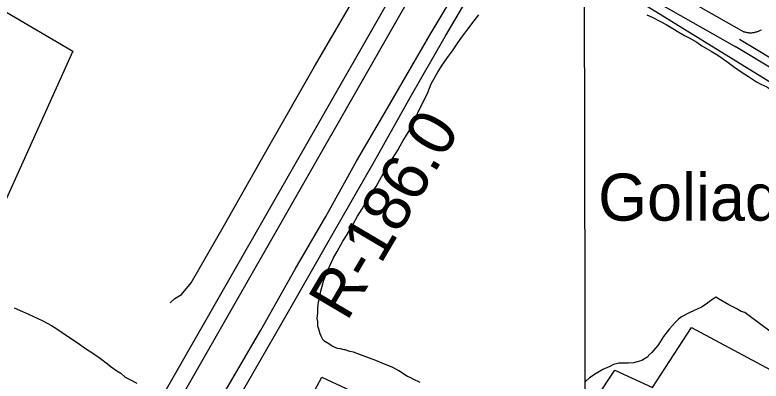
# Model space of a CAD drawing. Extents: x 3355677 to 3393573, y 612928 to 638357.
# Drawn here: x 3374580 to 3375896, y 624475 to 625120 of the extents above; entities that cross this region are included whole.
import ezdxf

# ---------------------------------------------------------------- set-up
doc = ezdxf.new("R2010")
doc.units = 0
for name, color, linetype in [('V-BLDG-IDEN', 7, 'Continuous'), ('V-GRID-MAJR', 7, 'Continuous'), ('V-RAIL-TRAK', 7, 'Continuous'), ('V-RIVR-RANG-IDEN', 7, 'Continuous'), ('V-ROAD-CNTR', 7, 'Continuous'), ('V-SITE-OTLN', 7, 'Continuous'), ('V-SITE-VEGE', 7, 'Continuous'), ('V-TOPO-SHOR', 7, 'Continuous')]:
    doc.layers.add(name, color=color, linetype=linetype)

msp = doc.modelspace()

# ---------------------------------------------------------------- linework, layer by layer
at = {"layer": 'V-GRID-MAJR'}
msp.add_spline([(3375602.4, 618353.4), (3375586.5, 624411.2), (3375570.6, 630472.5), (3375554.8, 636533.7), (3375554.8, 636537.2)], degree=3, dxfattribs=at)
at = {"layer": 'V-RAIL-TRAK'}
for points in [[(3374636.2, 623856.5), (3374649.8, 623887.1), (3374663.6, 623917.6), (3374677.7, 623948.1), (3374691.9, 623978.4), (3374706.5, 624008.6), (3374721.2, 624038.7), (3374736.2, 624068.6), (3374744.9, 624086.5), (3374753.9, 624104.2), (3374763.1, 624121.8), (3374772.5, 624139.2), (3374782.2, 624156.6), (3374836.7, 624255), (3374887.6, 624345.7), (3374950, 624455.7), (3375013.5, 624564.5), (3375074.2, 624671.7), (3375128.3, 624764.8), (3375182.5, 624862), (3375237.4, 624955.9), (3375312.4, 625085.2), (3375368.2, 625178.7), (3375405.9, 625247)], [(3374552.2, 623711.9), (3374605.5, 623802.6), (3374636.2, 623856.5), (3374678.5, 623930.7), (3374758, 624063.2), (3374828.5, 624183.6), (3374914.7, 624340.6), (3374988.1, 624468.2), (3375064.8, 624601.5), (3375136.5, 624727.2), (3375214, 624862.1), (3375277.2, 624974.5), (3375339.1, 625081.7), (3375386.7, 625163.1)]]:
    msp.add_lwpolyline(points, dxfattribs=at)
at = {"layer": 'V-ROAD-CNTR'}
for points in [[(3375451.4, 625290.9), (3375851, 625064.3)], [(3375532.5, 625279.4), (3375866, 625090.3)], [(3373932.4, 622864.1), (3374154.7, 623252), (3375303, 625257.1)], [(3373958.4, 622849.1), (3374180.7, 623237), (3375329.1, 625242.4)], [(3375863.7, 625091.4), (3375865.4, 625090.7), (3375866.8, 625090.3), (3375868.2, 625089.9), (3375869.7, 625089.6), (3375871.2, 625089.3), (3375872.6, 625089), (3375874.1, 625088.9), (3375875.6, 625088.7), (3375877.1, 625088.7), (3375878.6, 625088.7), (3375880, 625088.7), (3375881.5, 625088.9), (3375883, 625089), (3375884.5, 625089.3), (3375885.9, 625089.5), (3375887.4, 625089.9), (3375888.8, 625090.3), (3375890.2, 625090.7), (3375891.6, 625091.2), (3375893, 625091.8), (3375894.4, 625092.4), (3375895.7, 625093.1), (3375897, 625093.8)], [(3375858.6, 625077.3), (3376215.2, 624862.7)], [(3376209.8, 624848.4), (3375851, 625064.3)]]:
    msp.add_lwpolyline(points, dxfattribs=at)
at = {"layer": 'V-SITE-OTLN'}
for points in [[(3374499.4, 624653), (3374108.2, 624876.6), (3374030.7, 624929.8), (3374039.6, 625127), (3374286.2, 625559.1), (3374217, 625596.7), (3374310.8, 625761.9), (3374368.7, 625727.3), (3374413.4, 625806.3), (3374554.6, 625731.3), (3374912.1, 626325.6), (3375030.8, 626266.3), (3374441.9, 625197.2), (3374681.9, 625055.9)], [(3376021.7, 624933.6), (3375563.4, 625216.7), (3375908.9, 625865.4), (3376026.6, 625803.7), (3376186.8, 626084.2), (3376419.3, 625982), (3376376.1, 625894.5), (3376647.6, 625749.6), (3376521.1, 625508.2), (3376125.8, 625708.8), (3376089.6, 625652.5), (3376221.5, 625568.5), (3376095.1, 625336.2), (3376258.1, 625255.9), (3376150.1, 625053.7), (3376104.9, 625078.4)], [(3374601.8, 623519.4), (3375121.5, 624481.3), (3375510.2, 624300.3), (3375638.3, 624493.6), (3375704.7, 624463.2), (3375773.8, 624569), (3376094.4, 624397.2), (3375796.7, 623815.1), (3375908.2, 623745.9), (3375838.7, 623593.3), (3375707.5, 623674), (3375729.1, 623714.9), (3375672.3, 623746.3), (3375416.4, 623315.2), (3375279.8, 623321.6), (3375230.6, 623371.7), (3374863.1, 623387.9), (3374834.4, 623345.5)]]:
    msp.add_lwpolyline(points, close=True, dxfattribs=at)
at = {"layer": 'V-SITE-VEGE'}
for points in [[(3375120.2, 624553.5), (3375118.1, 624557.8), (3375116.1, 624566.2), (3375114.5, 624571.5), (3375114.1, 624579.5), (3375113.1, 624584.7), (3375114.2, 624594.7), (3375114.3, 624602.7), (3375114.9, 624610), (3375119.3, 624633.2), (3375122, 624641.6), (3375124.7, 624652.1), (3375127.4, 624658.5), (3375132.8, 624672.7), (3375135, 624676.3), (3375142, 624691.6), (3375148.4, 624703.1), (3375158.6, 624720.9), (3375166.1, 624733), (3375176.8, 624751.4), (3375184.3, 624765), (3375192.4, 624778.1), (3375201.5, 624793.9), (3375217, 624817.5), (3375226.6, 624834.8), (3375239, 624853.7), (3375244.9, 624865.2), (3375252.3, 624876.8), (3375255.6, 624881.5), (3375259.3, 624889.4), (3375264.7, 624898.8), (3375274.8, 624914.5), (3375279.1, 624923.5), (3375286.7, 624938.2), (3375292.1, 624950.3), (3375298.5, 624962.9), (3375308.2, 624983.3), (3375314.1, 624998.6), (3375326.5, 625020.1), (3375333.9, 625031.6), (3375344.6, 625047.4), (3375351.6, 625056.8), (3375361.2, 625071), (3375368.2, 625080.9), (3375377.2, 625092.4), (3375390, 625109.7), (3375398.1, 625120.2)], [(3375695.1, 625120.1), (3375704.5, 625115.8), (3375718.7, 625108.3), (3375729.2, 625102.9), (3375743.9, 625094.4), (3375748.6, 625091.2), (3375761.2, 625083.7), (3375769.6, 625079.4), (3375783.2, 625071.9), (3375792.1, 625065.4), (3375808.4, 625056.3), (3375820, 625048.8), (3375836.2, 625037.6), (3375847.7, 625029.1), (3375865, 625017.3), (3375874.5, 625011.4), (3375888.6, 625002.3), (3375896, 624998), (3375906.5, 624993.2), (3375913.8, 624988.4)], [(3375914.1, 624560.5), (3375873.3, 624591.5), (3375867.5, 624595.3), (3375861.2, 624597.4), (3375852.3, 624602.3), (3375839.7, 624608.7), (3375821.3, 624619.4), (3375816.6, 624622.6), (3375811.3, 624619), (3375804.9, 624614.3), (3375799.6, 624610.1), (3375791.1, 624604.9), (3375783.7, 624601.3), (3375770.5, 624595.6), (3375756.1, 624587.8), (3375750.8, 624583.7), (3375745.5, 624578.4), (3375734.8, 624566.4), (3375730.6, 624561.2), (3375724.2, 624552.8), (3375721.5, 624548.1), (3375718.3, 624543.9), (3375714, 624537.1), (3375710.3, 624532.3), (3375703.9, 624525), (3375698, 624519.3), (3375696.4, 624517.2), (3375690.6, 624513.5), (3375685.8, 624510.9), (3375677.9, 624508.4), (3375671.5, 624506.8), (3375662.5, 624505.9), (3375645.7, 624506), (3375636.1, 624503.5), (3375629.8, 624500.4), (3375617.1, 624494.7), (3375605.4, 624487.9), (3375593.7, 624480.1), (3375586.3, 624473.9)], [(3374578.3, 624603.9), (3374593, 624596.9), (3374603.5, 624592.5), (3374618.8, 624585.5), (3374628.8, 624580.7), (3374644.5, 624572.7), (3374653.9, 624566.8), (3374662.9, 624560.4), (3374672.3, 624553.9), (3374691.2, 624541.6), (3374702.7, 624533.1), (3374720.5, 624521.3), (3374730.5, 624514.4), (3374743.1, 624504.8), (3374749.3, 624499.4), (3374759.8, 624492.5), (3374766.6, 624488.2), (3374774.5, 624481.3), (3374782.4, 624477.5), (3374795, 624471)], [(3375295.1, 624471.8), (3375282.5, 624477.7), (3375277.2, 624480.9), (3375272.5, 624482.5), (3375257.3, 624492.7), (3375246.8, 624498.6), (3375227.9, 624506.1), (3375216.3, 624511), (3375199, 624517), (3375189.5, 624520.7), (3375176.9, 624525.6), (3375170.6, 624526.7), (3375162.7, 624529.4), (3375160.6, 624529.4), (3375154.2, 624531.1), (3375149, 624532.2), (3375139.5, 624536), (3375133.8, 624540.2), (3375126.4, 624544.5), (3375123.3, 624547.7), (3375120.2, 624553.5)]]:
    msp.add_lwpolyline(points, dxfattribs=at)
at = {"layer": 'V-TOPO-SHOR'}
msp.add_lwpolyline([(3374853.8, 624612.4), (3374861.6, 624620.1), (3374873.9, 624626.9), (3374890.7, 624647.4), (3374949.6, 624749.9), (3375030.1, 624892), (3375108.4, 625029.3), (3375200.3, 625186.7)], dxfattribs=at)

# ---------------------------------------------------------------- texts
at = {"layer": 'V-BLDG-IDEN'}
msp.add_text('Goliad Corp.', height=83, rotation=359.9881, dxfattribs=at).set_placement((3375608.9, 624757.3))
at = {"layer": 'V-RIVR-RANG-IDEN'}
msp.add_text('R-186.0', height=83, rotation=59.4433, dxfattribs=at).set_placement((3375165.5, 624578))

doc.saveas('drawing.dxf')
